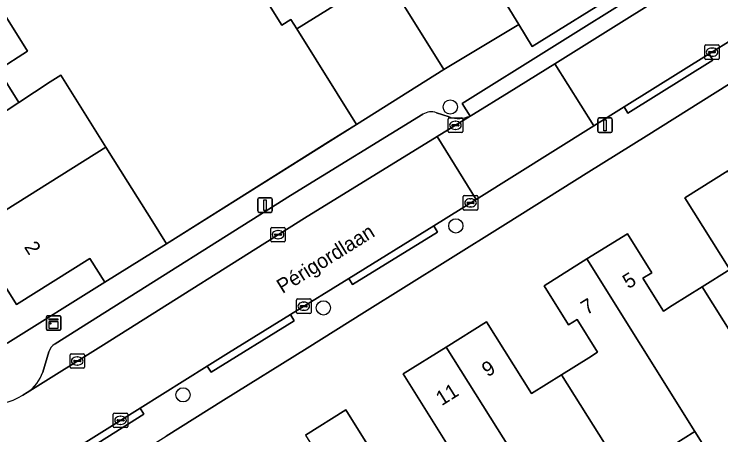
# Model space of a CAD drawing. Extents: x 157767 to 159172, y 387839 to 389425.
# Drawn here: x 158414.66 to 158463.25, y 388137.63 to 388166.52 of the extents above; entities that cross this region are included whole.
import ezdxf

# ---------------------------------------------------------------- set-up
doc = ezdxf.new("R2010")
doc.units = 0
for name, color, linetype in [('IMGEO_Boom', 7, 'Continuous'), ('IMGEO_Erf', 7, 'Continuous'), ('IMGEO_Kast', 7, 'Continuous'), ('IMGEO_Kolk', 7, 'Continuous'), ('IMGEO_Lichtmast', 7, 'Continuous'), ('IMGEO_Muur', 7, 'Continuous'), ('IMGEO_Openbare_ruimte_label', 7, 'Continuous'), ('IMGEO_Pand', 7, 'Continuous'), ('IMGEO_Pand_nummerreeks', 7, 'Continuous'), ('IMGEO_Parkeervlak_open', 7, 'Continuous'), ('IMGEO_Rijbaan_lokaal_open', 7, 'Continuous'), ('IMGEO_Voetpad_open', 7, 'Continuous')]:
    doc.layers.add(name, color=color, linetype=linetype)

msp = doc.modelspace()

# ---------------------------------------------------------------- linework, layer by layer
at = {"layer": 'IMGEO_Boom'}
for centre in [(158444.646, 388160.139), (158445.024, 388151.975), (158435.926, 388146.344), (158426.275, 388140.37)]:
    msp.add_circle(centre, 0.489, dxfattribs=at)
at = {"layer": 'IMGEO_Erf'}
for points in [[(158414.018, 388166.462), (158415.594, 388163.963), (158413.57, 388162.688), (158414.985, 388160.443), (158417.152, 388161.861), (158417.876, 388162.316), (158420.973, 388157.388), (158422.485, 388154.981), (158424.091, 388152.447), (158425.145, 388150.747), (158436.265, 388157.74), (158437.598, 388158.574), (158438.192, 388158.946), (158434.086, 388165.516), (158433.69, 388166.149), (158433.077, 388165.765), (158430.404, 388170.023)], [(158414.235, 388143.947), (158420.896, 388148.11), (158419.867, 388149.743), (158414.832, 388146.572), (158411.694, 388151.556), (158408.838, 388156.092), (158408.415, 388155.826), (158408.272, 388156.053), (158405.215, 388160.908), (158402.165, 388165.752)], [(158463.848, 388161.724), (158458.117, 388158.146), (158454.168, 388155.68), (158448.439, 388152.098), (158444.485, 388149.631), (158438.752, 388146.053), (158434.8, 388143.587), (158429.067, 388140.011), (158425.117, 388137.545)], [(158444.494, 388136.872), (158441.408, 388141.806), (158444.361, 388143.652), (158447.138, 388145.388), (158450.223, 388140.454), (158452.283, 388141.743), (158454.173, 388142.925), (158454.775, 388143.302), (158453.366, 388145.555), (158452.764, 388145.178), (158451.088, 388147.857), (158454.041, 388149.703), (158456.818, 388151.44), (158458.493, 388148.761), (158457.891, 388148.385), (158459.3, 388146.13), (158459.902, 388146.506), (158461.966, 388147.797), (158463.853, 388148.976), (158460.767, 388153.909), (158463.72, 388155.755)], [(158477.004, 388134.657), (158481.831, 388137.704), (158477.569, 388144.533), (158476.048, 388146.966), (158471.127, 388143.889), (158472.648, 388141.456), (158467.833, 388138.446), (158462.988, 388135.417), (158461.467, 388137.85), (158456.637, 388134.83)], [(158434.684, 388137.602), (158437.458, 388139.337), (158439.134, 388136.658)]]:
    msp.add_lwpolyline(points, dxfattribs=at)
at = {"layer": 'IMGEO_Kast'}
for p, q in [((158416.879, 388144.88), (158416.879, 388145.721)), ((158416.879, 388145.721), (158416.879, 388144.88)), ((158416.954, 388145.805), (158417.795, 388145.805)), ((158417.795, 388145.805), (158416.954, 388145.805)), ((158417.879, 388145.73), (158417.879, 388144.889)), ((158417.879, 388144.889), (158417.879, 388145.73)), ((158417.804, 388144.805), (158416.963, 388144.805)), ((158416.963, 388144.805), (158417.804, 388144.805))]:
    msp.add_line(p, q, dxfattribs=at)
for points in [[(158417.074, 388145.595), (158417.674, 388145.595), (158417.674, 388145.51), (158417.074, 388145.51), (158417.074, 388145.595)], [(158417.074, 388145.42), (158417.674, 388145.42), (158417.674, 388144.931), (158417.074, 388144.931), (158417.074, 388145.42)]]:
    msp.add_lwpolyline(points, dxfattribs=at)
msp.add_circle((158417.158, 388145.269), 0.0377, dxfattribs=at)
for centre, start, end in [((158416.957, 388145.727), 92.4484, 184.2845), ((158416.957, 388145.727), 92.4484, 184.2845), ((158417.801, 388145.727), 2.4484, 94.2845), ((158417.801, 388145.727), 2.4484, 94.2845), ((158416.957, 388144.883), 182.4484, 274.2845), ((158416.957, 388144.883), 182.4484, 274.2845), ((158417.801, 388144.883), 272.4484, 4.2845), ((158417.801, 388144.883), 272.4484, 4.2845)]:
    msp.add_arc(centre, 0.0779, start, end, dxfattribs=at)
at = {"layer": 'IMGEO_Kolk'}
for p, q in [((158462.137, 388163.48), (158462.137, 388164.332)), ((158462.212, 388164.406), (158463.064, 388164.406)), ((158462.625, 388164.186), (158462.65, 388164.186)), ((158463.138, 388164.332), (158463.138, 388163.48)), ((158462.396, 388163.9), (158462.396, 388163.912)), ((158462.834, 388163.863), (158462.436, 388163.863)), ((158462.439, 388163.949), (158462.837, 388163.949)), ((158462.88, 388163.912), (158462.88, 388163.9)), ((158463.064, 388163.406), (158462.212, 388163.406)), ((158462.648, 388163.626), (158462.623, 388163.626)), ((158444.501, 388158.458), (158444.501, 388159.31)), ((158444.576, 388159.384), (158445.428, 388159.384)), ((158445.502, 388159.31), (158445.502, 388158.458)), ((158444.76, 388158.878), (158444.76, 388158.89)), ((158445.198, 388158.841), (158444.8, 388158.841)), ((158444.803, 388158.927), (158445.201, 388158.927)), ((158444.989, 388159.164), (158445.014, 388159.164)), ((158445.244, 388158.89), (158445.244, 388158.878)), ((158445.428, 388158.384), (158444.576, 388158.384)), ((158445.012, 388158.604), (158444.987, 388158.604)), ((158445.534, 388153.13), (158445.534, 388153.982)), ((158445.609, 388154.056), (158446.461, 388154.056)), ((158446.535, 388153.982), (158446.535, 388153.13)), ((158445.793, 388153.55), (158445.793, 388153.562)), ((158446.231, 388153.513), (158445.833, 388153.513)), ((158445.836, 388153.599), (158446.234, 388153.599)), ((158446.022, 388153.836), (158446.047, 388153.836)), ((158446.277, 388153.562), (158446.277, 388153.55)), ((158446.461, 388153.056), (158445.609, 388153.056)), ((158446.045, 388153.276), (158446.02, 388153.276)), ((158432.304, 388150.946), (158432.304, 388151.798)), ((158432.379, 388151.872), (158433.231, 388151.872)), ((158432.792, 388151.652), (158432.817, 388151.652)), ((158433.305, 388151.798), (158433.305, 388150.946)), ((158432.563, 388151.366), (158432.563, 388151.378)), ((158433.001, 388151.329), (158432.603, 388151.329)), ((158432.606, 388151.415), (158433.004, 388151.415)), ((158432.815, 388151.092), (158432.79, 388151.092)), ((158433.047, 388151.378), (158433.047, 388151.366)), ((158433.231, 388150.872), (158432.379, 388150.872)), ((158434.072, 388146.031), (158434.072, 388146.883)), ((158434.147, 388146.957), (158434.999, 388146.957)), ((158434.56, 388146.737), (158434.585, 388146.737)), ((158435.073, 388146.883), (158435.073, 388146.031)), ((158434.331, 388146.451), (158434.331, 388146.463)), ((158434.769, 388146.414), (158434.371, 388146.414)), ((158434.374, 388146.5), (158434.772, 388146.5)), ((158434.583, 388146.177), (158434.558, 388146.177)), ((158434.815, 388146.463), (158434.815, 388146.451)), ((158434.999, 388145.957), (158434.147, 388145.957)), ((158418.505, 388142.269), (158418.505, 388143.121)), ((158418.58, 388143.195), (158419.432, 388143.195)), ((158418.993, 388142.975), (158419.018, 388142.975)), ((158419.506, 388143.121), (158419.506, 388142.269)), ((158418.764, 388142.689), (158418.764, 388142.701)), ((158419.202, 388142.652), (158418.804, 388142.652)), ((158418.807, 388142.738), (158419.205, 388142.738)), ((158419.016, 388142.415), (158418.991, 388142.415)), ((158419.248, 388142.701), (158419.248, 388142.689)), ((158419.432, 388142.195), (158418.58, 388142.195)), ((158421.479, 388138.196), (158421.479, 388139.048)), ((158421.554, 388139.122), (158422.406, 388139.122)), ((158421.967, 388138.902), (158421.992, 388138.902)), ((158422.48, 388139.048), (158422.48, 388138.196)), ((158421.738, 388138.616), (158421.738, 388138.628)), ((158422.176, 388138.579), (158421.778, 388138.579)), ((158421.781, 388138.665), (158422.179, 388138.665)), ((158422.222, 388138.628), (158422.222, 388138.616)), ((158422.406, 388138.122), (158421.554, 388138.122)), ((158421.99, 388138.342), (158421.965, 388138.342))]:
    msp.add_line(p, q, dxfattribs=at)
for points in [[(158462.137, 388163.48), (158462.137, 388164.332)], [(158462.212, 388164.406), (158463.064, 388164.406)], [(158463.138, 388164.332), (158463.138, 388163.48)], [(158463.064, 388163.406), (158462.212, 388163.406)], [(158444.501, 388158.458), (158444.501, 388159.31)], [(158444.576, 388159.384), (158445.428, 388159.384)], [(158445.502, 388159.31), (158445.502, 388158.458)], [(158445.428, 388158.384), (158444.576, 388158.384)], [(158445.534, 388153.13), (158445.534, 388153.982)], [(158445.609, 388154.056), (158446.461, 388154.056)], [(158446.535, 388153.982), (158446.535, 388153.13)], [(158446.461, 388153.056), (158445.609, 388153.056)], [(158432.304, 388150.946), (158432.304, 388151.798)], [(158432.379, 388151.872), (158433.231, 388151.872)], [(158433.305, 388151.798), (158433.305, 388150.946)], [(158433.231, 388150.872), (158432.379, 388150.872)], [(158434.072, 388146.031), (158434.072, 388146.883)], [(158434.147, 388146.957), (158434.999, 388146.957)], [(158435.073, 388146.883), (158435.073, 388146.031)], [(158434.999, 388145.957), (158434.147, 388145.957)], [(158418.505, 388142.269), (158418.505, 388143.121)], [(158418.58, 388143.195), (158419.432, 388143.195)], [(158419.506, 388143.121), (158419.506, 388142.269)], [(158419.432, 388142.195), (158418.58, 388142.195)], [(158421.479, 388138.196), (158421.479, 388139.048)], [(158421.554, 388139.122), (158422.406, 388139.122)], [(158422.48, 388139.048), (158422.48, 388138.196)], [(158422.406, 388138.122), (158421.554, 388138.122)]]:
    msp.add_lwpolyline(points, dxfattribs=at)
for centre, radius, start, end in [((158462.214, 388164.33), 0.0765, 91.552, 178.448), ((158462.214, 388164.33), 0.0765, 91.552, 178.448), ((158463.062, 388164.33), 0.0765, 1.552, 88.448), ((158463.062, 388164.33), 0.0765, 1.552, 88.448), ((158462.436, 388163.909), 0.0403, 85.8775, 175.7526), ((158462.433, 388163.899), 0.0366, 178.938, 274.7102), ((158462.837, 388163.906), 0.043, 264.8664, 352.4533), ((158462.841, 388163.911), 0.0386, 1.7309, 96.639), ((158462.214, 388163.482), 0.0765, 181.552, 268.448), ((158462.214, 388163.482), 0.0765, 181.552, 268.448), ((158463.062, 388163.482), 0.0765, 271.552, 358.448), ((158463.062, 388163.482), 0.0765, 271.552, 358.448), ((158444.578, 388159.308), 0.0765, 91.552, 178.448), ((158444.578, 388159.308), 0.0765, 91.552, 178.448), ((158445.426, 388159.308), 0.0765, 1.552, 88.448), ((158445.426, 388159.308), 0.0765, 1.552, 88.448), ((158444.8, 388158.887), 0.0403, 85.8775, 175.7526), ((158444.797, 388158.877), 0.0366, 178.938, 274.7102), ((158445.201, 388158.884), 0.043, 264.8664, 352.4533), ((158445.205, 388158.889), 0.0386, 1.7309, 96.639), ((158444.578, 388158.46), 0.0765, 181.552, 268.448), ((158444.578, 388158.46), 0.0765, 181.552, 268.448), ((158445.426, 388158.46), 0.0765, 271.552, 358.448), ((158445.426, 388158.46), 0.0765, 271.552, 358.448), ((158445.611, 388153.98), 0.0765, 91.552, 178.448), ((158445.611, 388153.98), 0.0765, 91.552, 178.448), ((158446.459, 388153.98), 0.0765, 1.552, 88.448), ((158446.459, 388153.98), 0.0765, 1.552, 88.448), ((158445.833, 388153.559), 0.0403, 85.8775, 175.7526), ((158445.83, 388153.549), 0.0366, 178.938, 274.7102), ((158446.234, 388153.556), 0.043, 264.8664, 352.4533), ((158446.238, 388153.561), 0.0386, 1.7309, 96.639), ((158445.611, 388153.132), 0.0765, 181.552, 268.448), ((158445.611, 388153.132), 0.0765, 181.552, 268.448), ((158446.459, 388153.132), 0.0765, 271.552, 358.448), ((158446.459, 388153.132), 0.0765, 271.552, 358.448), ((158432.381, 388151.796), 0.0765, 91.552, 178.448), ((158432.381, 388151.796), 0.0765, 91.552, 178.448), ((158433.229, 388151.796), 0.0765, 1.552, 88.448), ((158433.229, 388151.796), 0.0765, 1.552, 88.448), ((158432.603, 388151.375), 0.0403, 85.8775, 175.7526), ((158432.6, 388151.365), 0.0366, 178.938, 274.7102), ((158433.004, 388151.372), 0.043, 264.8664, 352.4533), ((158433.008, 388151.377), 0.0386, 1.7309, 96.639), ((158432.381, 388150.948), 0.0765, 181.552, 268.448), ((158432.381, 388150.948), 0.0765, 181.552, 268.448), ((158433.229, 388150.948), 0.0765, 271.552, 358.448), ((158433.229, 388150.948), 0.0765, 271.552, 358.448), ((158434.149, 388146.881), 0.0765, 91.552, 178.448), ((158434.149, 388146.881), 0.0765, 91.552, 178.448), ((158434.997, 388146.881), 0.0765, 1.552, 88.448), ((158434.997, 388146.881), 0.0765, 1.552, 88.448), ((158434.371, 388146.46), 0.0403, 85.8775, 175.7526), ((158434.368, 388146.45), 0.0366, 178.938, 274.7102), ((158434.772, 388146.457), 0.043, 264.8664, 352.4533), ((158434.776, 388146.462), 0.0386, 1.7309, 96.639), ((158434.149, 388146.033), 0.0765, 181.552, 268.448), ((158434.149, 388146.033), 0.0765, 181.552, 268.448), ((158434.997, 388146.033), 0.0765, 271.552, 358.448), ((158434.997, 388146.033), 0.0765, 271.552, 358.448), ((158418.582, 388143.119), 0.0765, 91.552, 178.448), ((158418.582, 388143.119), 0.0765, 91.552, 178.448), ((158419.43, 388143.119), 0.0765, 1.552, 88.448), ((158419.43, 388143.119), 0.0765, 1.552, 88.448), ((158418.582, 388142.271), 0.0765, 181.552, 268.448), ((158418.582, 388142.271), 0.0765, 181.552, 268.448), ((158418.804, 388142.698), 0.0403, 85.8775, 175.7526), ((158418.801, 388142.688), 0.0366, 178.938, 274.7102), ((158419.205, 388142.695), 0.043, 264.8664, 352.4533), ((158419.209, 388142.7), 0.0386, 1.7309, 96.639), ((158419.43, 388142.271), 0.0765, 271.552, 358.448), ((158419.43, 388142.271), 0.0765, 271.552, 358.448), ((158421.556, 388139.046), 0.0765, 91.552, 178.448), ((158421.556, 388139.046), 0.0765, 91.552, 178.448), ((158422.404, 388139.046), 0.0765, 1.552, 88.448), ((158422.404, 388139.046), 0.0765, 1.552, 88.448), ((158421.778, 388138.625), 0.0403, 85.8775, 175.7526), ((158421.775, 388138.615), 0.0366, 178.938, 274.7102), ((158422.179, 388138.622), 0.043, 264.8664, 352.4533), ((158422.183, 388138.627), 0.0386, 1.7309, 96.639), ((158421.556, 388138.198), 0.0765, 181.552, 268.448), ((158421.556, 388138.198), 0.0765, 181.552, 268.448), ((158422.404, 388138.198), 0.0765, 271.552, 358.448), ((158422.404, 388138.198), 0.0765, 271.552, 358.448)]:
    msp.add_arc(centre, radius, start, end, dxfattribs=at)
for centre, major_axis, ratio, start_param, end_param in [((158462.624, 388163.906), (-0.387, 0.002), 0.722429, 4.712389, 7.853982), ((158462.649, 388163.906), (-0.39, 0.002), 0.717154, 1.570796, 4.712389), ((158444.988, 388158.884), (-0.387, 0.002), 0.722429, 4.712389, 7.853982), ((158445.013, 388158.884), (-0.39, 0.002), 0.717154, 1.570796, 4.712389), ((158446.021, 388153.556), (-0.387, 0.002), 0.722429, 4.712389, 7.853982), ((158446.046, 388153.556), (-0.39, 0.002), 0.717154, 1.570796, 4.712389), ((158432.791, 388151.372), (-0.387, 0.002), 0.722429, 4.712389, 7.853982), ((158432.816, 388151.372), (-0.39, 0.002), 0.717154, 1.570796, 4.712389), ((158434.559, 388146.457), (-0.387, 0.002), 0.722429, 4.712389, 7.853982), ((158434.584, 388146.457), (-0.39, 0.002), 0.717154, 1.570796, 4.712389), ((158418.992, 388142.695), (-0.387, 0.002), 0.722429, 4.712389, 7.853982), ((158419.017, 388142.695), (-0.39, 0.002), 0.717154, 1.570796, 4.712389), ((158421.966, 388138.622), (-0.387, 0.002), 0.722429, 4.712389, 7.853982), ((158421.991, 388138.622), (-0.39, 0.002), 0.717154, 1.570796, 4.712389)]:
    msp.add_ellipse(centre, major_axis=major_axis, ratio=ratio, start_param=start_param, end_param=end_param, dxfattribs=at)
at = {"layer": 'IMGEO_Lichtmast'}
for p, q in [((158454.787, 388158.488), (158454.787, 388159.288)), ((158454.787, 388159.288), (158454.787, 388158.488)), ((158454.887, 388159.388), (158455.677, 388159.388)), ((158455.677, 388159.388), (158454.887, 388159.388)), ((158455.777, 388159.288), (158455.777, 388158.488)), ((158455.777, 388158.488), (158455.777, 388159.288)), ((158455.677, 388158.388), (158454.887, 388158.388)), ((158454.887, 388158.388), (158455.677, 388158.388)), ((158431.414, 388153), (158431.414, 388153.8)), ((158431.414, 388153.8), (158431.414, 388153)), ((158431.514, 388153.9), (158432.304, 388153.9)), ((158432.304, 388153.9), (158431.514, 388153.9)), ((158432.404, 388153.8), (158432.404, 388153)), ((158432.404, 388153), (158432.404, 388153.8)), ((158432.304, 388152.9), (158431.514, 388152.9)), ((158431.514, 388152.9), (158432.304, 388152.9))]:
    msp.add_line(p, q, dxfattribs=at)
for points in [[(158455.207, 388159.263), (158455.357, 388159.263), (158455.357, 388158.513), (158455.207, 388158.513), (158455.207, 388159.263)], [(158431.834, 388153.775), (158431.984, 388153.775), (158431.984, 388153.025), (158431.834, 388153.025), (158431.834, 388153.775)]]:
    msp.add_lwpolyline(points, dxfattribs=at)
for centre, start, end in [((158454.887, 388159.288), 90, 180), ((158454.887, 388159.288), 90, 180), ((158455.677, 388159.288), 0, 90), ((158455.677, 388159.288), 360, 90), ((158454.887, 388158.488), 180, 270), ((158454.887, 388158.488), 180, 270), ((158455.677, 388158.488), 270, 0), ((158455.677, 388158.488), 270, 0), ((158431.514, 388153.8), 90, 180), ((158431.514, 388153.8), 90, 180), ((158432.304, 388153.8), 0, 90), ((158432.304, 388153.8), 360, 90), ((158431.514, 388153), 180, 270), ((158431.514, 388153), 180, 270), ((158432.304, 388153), 270, 0), ((158432.304, 388153), 270, 0)]:
    msp.add_arc(centre, 0.1, start, end, dxfattribs=at)
at = {"layer": 'IMGEO_Muur'}
msp.add_lwpolyline([(158425.145, 388150.747), (158438.192, 388158.946)], dxfattribs=at)
at = {"layer": 'IMGEO_Pand'}
for points in [[(158434.086, 388165.516), (158440.117, 388169.263), (158437.053, 388174.167), (158430.404, 388170.023), (158433.077, 388165.765), (158433.69, 388166.149)], [(158434.086, 388165.516), (158438.192, 388158.946), (158444.21, 388162.713), (158440.117, 388169.263)], [(158408.272, 388156.053), (158414.985, 388160.443), (158413.57, 388162.688), (158415.594, 388163.963), (158414.018, 388166.462), (158405.215, 388160.908)], [(158408.272, 388156.053), (158408.415, 388155.826), (158408.838, 388156.092), (158411.694, 388151.556), (158420.973, 388157.388), (158417.876, 388162.316), (158417.152, 388161.861), (158414.985, 388160.443)], [(158420.973, 388157.388), (158411.694, 388151.556), (158414.832, 388146.572), (158419.867, 388149.743), (158420.896, 388148.11), (158425.145, 388150.747), (158424.091, 388152.447), (158422.485, 388154.981)], [(158467.833, 388138.446), (158472.648, 388141.456), (158471.127, 388143.889), (158463.72, 388155.755), (158460.767, 388153.909), (158463.853, 388148.976), (158461.966, 388147.797)], [(158467.833, 388138.446), (158461.966, 388147.797), (158459.902, 388146.506), (158459.3, 388146.13), (158457.891, 388148.385), (158458.493, 388148.761), (158456.818, 388151.44), (158454.041, 388149.703), (158461.467, 388137.85), (158462.988, 388135.417)], [(158456.637, 388134.83), (158461.467, 388137.85), (158454.041, 388149.703), (158451.088, 388147.857), (158452.764, 388145.178), (158453.366, 388145.555), (158454.775, 388143.302), (158454.173, 388142.925), (158452.283, 388141.743)], [(158456.637, 388134.83), (158452.283, 388141.743), (158450.223, 388140.454), (158447.138, 388145.388), (158444.361, 388143.652), (158451.806, 388131.81), (158453.327, 388129.377), (158458.158, 388132.397)], [(158442.614, 388135.697), (158446.965, 388128.783), (158451.806, 388131.81), (158444.361, 388143.652), (158441.408, 388141.806), (158444.494, 388136.872)], [(158442.085, 388125.732), (158446.965, 388128.783), (158442.614, 388135.697), (158440.544, 388134.403), (158439.943, 388134.027), (158438.533, 388136.282), (158439.134, 388136.658), (158437.458, 388139.337), (158434.684, 388137.602)]]:
    msp.add_lwpolyline(points, close=True, dxfattribs=at)
at = {"layer": 'IMGEO_Parkeervlak_open'}
msp.add_lwpolyline([(158462.686, 388172.006), (158461.74, 388173.546), (158460.151, 388176.13), (158447.749, 388168.428), (158449.356, 388165.812), (158450.284, 388164.303)], close=True, dxfattribs=at)
for points in [[(158444.569, 388159.454), (158443.691, 388159.747)], [(158442.768, 388159.641), (158433.666, 388154.055), (158419.837, 388145.352), (158417.478, 388143.876)], [(158443.74, 388158.109), (158446.004, 388159.519)], [(158415.565, 388140.539), (158420.801, 388143.816), (158434.623, 388152.514), (158443.74, 388158.109)], [(158417.052, 388143.319), (158416.631, 388141.933)]]:
    msp.add_lwpolyline(points, dxfattribs=at)
for centre, radius, start, end in [((158443.344, 388158.701), 1.102, 71.6309, 121.4717), ((158445.202, 388161.348), 1.997, 251.5102, 293.6768), ((158418.004, 388143.033), 0.994, 121.9334, 163.2482), ((158414.105, 388142.76), 2.658, 303.3179, 341.8714)]:
    msp.add_arc(centre, radius, start, end, dxfattribs=at)
at = {"layer": 'IMGEO_Rijbaan_lokaal_open'}
for points in [[(158441.202, 388178.859), (158438.203, 388183.657), (158435.162, 388188.521), (158432.134, 388193.35), (158426.791, 388190.588), (158431.015, 388183.828), (158434.047, 388178.977), (158437.053, 388174.167), (158440.117, 388169.263), (158444.21, 388162.713), (158449.356, 388165.812), (158447.749, 388168.428), (158447.343, 388169.035), (158444.271, 388173.949)], [(158443.74, 388158.109), (158446.414, 388153.794), (158454.515, 388158.842), (158451.834, 388163.114), (158448.694, 388161.149), (158446.237, 388159.641), (158446.004, 388159.519)]]:
    msp.add_lwpolyline(points, close=True, dxfattribs=at)
for points in [[(158494.043, 388189.475), (158483.603, 388183.097), (158483.326, 388182.923), (158476.766, 388178.8), (158468.908, 388173.836), (158464.513, 388171.059), (158462.936, 388170.063), (158451.834, 388163.114), (158454.515, 388158.842), (158456.597, 388160.14), (158462.433, 388163.78), (158464.079, 388164.806), (158470.935, 388169.083), (158472.157, 388169.845), (158484.392, 388177.543), (158485.95, 388178.513), (158496.25, 388184.929)], [(158433.654, 388145.891), (158437.66, 388148.368), (158443.503, 388151.98), (158446.414, 388153.794), (158443.74, 388158.109), (158434.623, 388152.514), (158420.801, 388143.816), (158415.565, 388140.539), (158415.253, 388140.344)], [(158416.944, 388135.47), (158418.236, 388136.278), (158423.33, 388139.464), (158427.943, 388142.35), (158429.403, 388143.263), (158433.654, 388145.891)]]:
    msp.add_lwpolyline(points, dxfattribs=at)
msp.add_arc((158413.137, 388143.724), 3.987, 219.7126, 302.0483, dxfattribs=at)
at = {"layer": 'IMGEO_Voetpad_open'}
for points in [[(158483.778, 388187.095), (158479.339, 388184.502), (158475.331, 388182.005), (158467.391, 388177.058), (158462.417, 388173.962), (158461.74, 388173.546), (158462.686, 388172.006), (158450.284, 388164.303), (158449.356, 388165.812), (158444.21, 388162.713), (158438.192, 388158.946), (158437.598, 388158.574), (158436.265, 388157.74), (158425.145, 388150.747), (158420.896, 388148.11), (158414.235, 388143.947), (158410.07, 388141.176)], [(158417.299, 388132.666), (158419.383, 388133.966), (158425.117, 388137.545), (158429.067, 388140.011), (158434.8, 388143.587), (158438.752, 388146.053), (158444.485, 388149.631), (158448.439, 388152.098), (158454.168, 388155.68), (158458.117, 388158.146), (158463.848, 388161.724), (158465.985, 388163.068), (158472.068, 388166.894), (158481.402, 388172.668), (158482.584, 388173.424), (158487.244, 388176.337), (158487.765, 388176.663), (158491.856, 388179.194), (158498.016, 388183.048)], [(158446.004, 388159.519), (158445.472, 388160.39), (158463.962, 388171.941), (158464.513, 388171.059), (158468.908, 388173.836)], [(158464.079, 388164.806), (158462.433, 388163.78), (158462.691, 388163.352), (158456.855, 388159.713), (158456.597, 388160.14), (158454.515, 388158.842), (158446.414, 388153.794), (158443.503, 388151.98), (158443.76, 388151.552), (158437.917, 388147.94), (158437.66, 388148.368), (158433.654, 388145.891), (158433.911, 388145.463), (158428.2, 388141.921), (158427.943, 388142.35), (158423.33, 388139.464), (158423.589, 388139.037), (158418.495, 388135.851)], [(158443.691, 388159.747), (158444.569, 388159.454)], [(158417.478, 388143.876), (158419.837, 388145.352), (158433.666, 388154.055), (158442.768, 388159.641)], [(158416.631, 388141.933), (158417.052, 388143.319)], [(158415.253, 388140.344), (158415.565, 388140.539)]]:
    msp.add_lwpolyline(points, dxfattribs=at)
for points in [[(158451.834, 388163.114), (158462.936, 388170.063), (158464.513, 388171.059), (158463.962, 388171.941), (158445.472, 388160.39), (158446.004, 388159.519), (158446.237, 388159.641), (158448.694, 388161.149)], [(158456.597, 388160.14), (158456.855, 388159.713), (158462.691, 388163.352), (158462.433, 388163.78)], [(158437.66, 388148.368), (158437.917, 388147.94), (158443.76, 388151.552), (158443.503, 388151.98)], [(158433.654, 388145.891), (158429.403, 388143.263), (158427.943, 388142.35), (158428.2, 388141.921), (158433.911, 388145.463)], [(158418.236, 388136.278), (158418.495, 388135.851), (158423.589, 388139.037), (158423.33, 388139.464)]]:
    msp.add_lwpolyline(points, close=True, dxfattribs=at)
for centre, radius, start, end in [((158443.344, 388158.701), 1.102, 71.6309, 121.4717), ((158445.202, 388161.348), 1.997, 251.5102, 293.6768), ((158418.004, 388143.033), 0.994, 121.9334, 163.2482), ((158414.105, 388142.76), 2.658, 303.3179, 341.8714), ((158413.137, 388143.724), 3.987, 219.7126, 302.0483)]:
    msp.add_arc(centre, radius, start, end, dxfattribs=at)

# ---------------------------------------------------------------- texts
at = {"layer": 'IMGEO_Openbare_ruimte_label'}
msp.add_text('Périgordlaan', height=1, rotation=31.9265, dxfattribs=at).set_placement((158433.11, 388147.296))
at = {"layer": 'IMGEO_Pand_nummerreeks'}
for s, rotation, p in [('2', 302.1954, (158415.319, 388150.53)), ('5', 32.018, (158456.891, 388147.617)), ('7', 32.018, (158454.026, 388145.826)), ('9', 32.0108, (158447.211, 388141.565)), ('11', 32.0108, (158444.053, 388139.591))]:
    msp.add_text(s, height=1, rotation=rotation, dxfattribs=at).set_placement(p)

doc.saveas('drawing.dxf')
